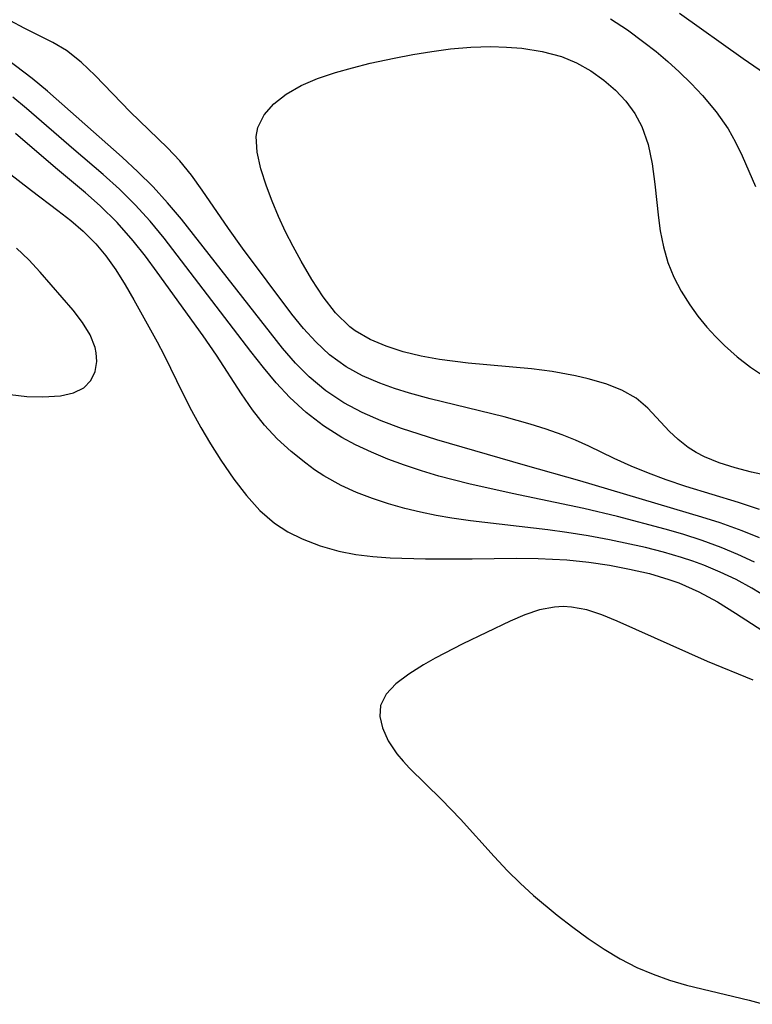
# Model space of a CAD drawing. Header units: metres. Extents: x 1073367 to 1082519, y 1569854 to 1574957.
# Tile 573 of 656: x 1078421 to 1078484, y 1573617 to 1573702. Entities that reach past the tile are written whole.
import ezdxf

# ---------------------------------------------------------------- set-up
doc = ezdxf.new("R2010")
doc.units = ezdxf.units.M
doc.layers.add('CGG_CurvaNivelLidar_v1', color=253, linetype='Continuous', lineweight=30)

msp = doc.modelspace()

# ---------------------------------------------------------------- linework, layer by layer
at = {"layer": 'CGG_CurvaNivelLidar_v1'}
for p, q in [((1078478.1493, 1573702.6475, 69.5), (1078483.649, 1573698.7093, 69.5)), ((1078421.498, 1573701.3481, 69), (1078420.2949, 1573701.9907, 69)), ((1078472.1793, 1573702.1625, 69), (1078473.6533, 1573701.1881, 69)), ((1078423.9799, 1573700.1169, 69), (1078421.498, 1573701.3481, 69)), ((1078473.6533, 1573701.1881, 69), (1078475.0825, 1573700.1466, 69)), ((1078425.1436, 1573699.4207, 69), (1078423.9799, 1573700.1169, 69)), ((1078475.0825, 1573700.1466, 69), (1078476.1342, 1573699.3166, 69)), ((1078422.1919, 1573696.9859, 69.5), (1078418.7377, 1573699.5838, 69.5)), ((1078426.4323, 1573698.4081, 69), (1078425.1436, 1573699.4207, 69)), ((1078453.4772, 1573698.7536, 68.5), (1078455.0996, 1573699.0638, 68.5)), ((1078455.0996, 1573699.0638, 68.5), (1078456.7319, 1573699.3348, 68.5)), ((1078456.7319, 1573699.3348, 68.5), (1078458.3674, 1573699.5509, 68.5)), ((1078458.3674, 1573699.5509, 68.5), (1078460.108, 1573699.7011, 68.5)), ((1078460.108, 1573699.7011, 68.5), (1078461.8349, 1573699.7535, 68.5)), ((1078461.8349, 1573699.7535, 68.5), (1078463.1955, 1573699.7148, 68.5)), ((1078463.1955, 1573699.7148, 68.5), (1078464.5326, 1573699.604, 68.5)), ((1078464.5326, 1573699.604, 68.5), (1078466.2787, 1573699.334, 68.5)), ((1078466.2787, 1573699.334, 68.5), (1078467.9425, 1573698.8855, 68.5)), ((1078476.1342, 1573699.3166, 69), (1078477.1545, 1573698.4555, 69)), ((1078427.639, 1573697.2522, 69), (1078426.4323, 1573698.4081, 69)), ((1078449.8868, 1573697.9283, 68.5), (1078451.4152, 1573698.3072, 68.5)), ((1078451.4152, 1573698.3072, 68.5), (1078453.4772, 1573698.7536, 68.5)), ((1078467.9425, 1573698.8855, 68.5), (1078469.2489, 1573698.3431, 68.5)), ((1078469.2489, 1573698.3431, 68.5), (1078470.4741, 1573697.6621, 68.5)), ((1078477.1545, 1573698.4555, 69), (1078478.139, 1573697.5647, 69)), ((1078483.649, 1573698.7093, 69.5), (1078485.5038, 1573697.4625, 69.5)), ((1078430.6456, 1573694.1221, 69), (1078427.639, 1573697.2522, 69)), ((1078446.865, 1573696.9882, 68.5), (1078448.4061, 1573697.5082, 68.5)), ((1078448.4061, 1573697.5082, 68.5), (1078449.8868, 1573697.9283, 68.5)), ((1078470.4741, 1573697.6621, 68.5), (1078471.6112, 1573696.8629, 68.5)), ((1078478.139, 1573697.5647, 69), (1078479.1713, 1573696.555, 69)), ((1078423.4966, 1573695.9014, 69.5), (1078422.1919, 1573696.9859, 69.5)), ((1078444.156, 1573695.6462, 68.5), (1078445.437, 1573696.3777, 68.5)), ((1078445.437, 1573696.3777, 68.5), (1078446.865, 1573696.9882, 68.5)), ((1078471.6112, 1573696.8629, 68.5), (1078472.6183, 1573695.9885, 68.5)), ((1078479.1713, 1573696.555, 69), (1078480.1493, 1573695.5143, 69)), ((1078429.9578, 1573690.19, 69.5), (1078423.4966, 1573695.9014, 69.5)), ((1078443.0693, 1573694.7997, 68.5), (1078444.156, 1573695.6462, 68.5)), ((1078472.6183, 1573695.9885, 68.5), (1078473.5173, 1573695.0241, 68.5)), ((1078421.677, 1573694.4087, 70), (1078420.5212, 1573695.3696, 70)), ((1078442.228, 1573693.8427, 68.5), (1078443.0693, 1573694.7997, 68.5)), ((1078473.5173, 1573695.0241, 68.5), (1078474.2883, 1573693.973, 68.5)), ((1078480.1493, 1573695.5143, 69), (1078481.3284, 1573694.1095, 69)), ((1078425.7892, 1573690.8417, 70), (1078421.677, 1573694.4087, 70)), ((1078433.8925, 1573690.9883, 69), (1078430.6456, 1573694.1221, 69)), ((1078441.7003, 1573692.7721, 68.5), (1078442.228, 1573693.8427, 68.5)), ((1078474.2883, 1573693.973, 68.5), (1078474.9054, 1573692.8336, 68.5)), ((1078481.3284, 1573694.1095, 69), (1078482.3579, 1573692.6324, 69)), ((1078424.1994, 1573689.2749, 70.5), (1078420.7379, 1573692.2357, 70.5)), ((1078441.5534, 1573691.9694, 68.5), (1078441.7003, 1573692.7721, 68.5)), ((1078474.9054, 1573692.8336, 68.5), (1078475.4418, 1573691.2831, 68.5)), ((1078482.3579, 1573692.6324, 69), (1078482.9997, 1573691.4863, 69)), ((1078416.5638, 1573691.6166, 71), (1078422.1106, 1573687.2996, 71)), ((1078441.6225, 1573690.6249, 68.5), (1078441.5534, 1573691.9694, 68.5)), ((1078475.4418, 1573691.2831, 68.5), (1078475.7925, 1573689.6068, 68.5)), ((1078482.9997, 1573691.4863, 69), (1078483.5671, 1573690.3077, 69)), ((1078428.307, 1573688.7041, 70), (1078425.7892, 1573690.8417, 70)), ((1078434.9418, 1573689.8665, 69), (1078433.8925, 1573690.9883, 69)), ((1078441.9538, 1573689.1885, 68.5), (1078441.6225, 1573690.6249, 68.5)), ((1078431.3297, 1573688.9365, 69.5), (1078429.9578, 1573690.19, 69.5)), ((1078435.9446, 1573688.635, 69), (1078434.9418, 1573689.8665, 69)), ((1078475.7925, 1573689.6068, 68.5), (1078476.027, 1573687.8654, 68.5)), ((1078483.5671, 1573690.3077, 69), (1078484.7401, 1573687.6548, 69)), ((1078426.7925, 1573687.1053, 70.5), (1078424.1994, 1573689.2749, 70.5)), ((1078432.6503, 1573687.6302, 69.5), (1078431.3297, 1573688.9365, 69.5)), ((1078442.4506, 1573687.6763, 68.5), (1078441.9538, 1573689.1885, 68.5)), ((1078429.7335, 1573687.427, 70), (1078428.307, 1573688.7041, 70)), ((1078436.8949, 1573687.3349, 69), (1078435.9446, 1573688.635, 69)), ((1078476.027, 1573687.8654, 68.5), (1078476.3328, 1573684.9562, 68.5)), ((1078422.1106, 1573687.2996, 71), (1078424.4112, 1573685.5816, 71)), ((1078428.0543, 1573685.9922, 70.5), (1078426.7925, 1573687.1053, 70.5)), ((1078431.0979, 1573686.0874, 70), (1078429.7335, 1573687.427, 70)), ((1078433.8969, 1573686.2575, 69.5), (1078432.6503, 1573687.6302, 69.5)), ((1078439.1599, 1573684.0308, 69), (1078436.8949, 1573687.3349, 69)), ((1078442.9348, 1573686.3801, 68.5), (1078442.4506, 1573687.6763, 68.5)), ((1078435.0891, 1573684.8295, 69.5), (1078433.8969, 1573686.2575, 69.5)), ((1078443.4768, 1573685.0622, 68.5), (1078442.9348, 1573686.3801, 68.5)), ((1078424.4112, 1573685.5816, 71), (1078425.53, 1573684.7058, 71)), ((1078429.5445, 1573684.5347, 70.5), (1078428.0543, 1573685.9922, 70.5)), ((1078432.3756, 1573684.6696, 70), (1078431.0979, 1573686.0874, 70)), ((1078425.53, 1573684.7058, 71), (1078426.5995, 1573683.7858, 71)), ((1078430.916, 1573682.9752, 70.5), (1078429.5445, 1573684.5347, 70.5)), ((1078433.587, 1573683.1866, 70), (1078432.3756, 1573684.6696, 70)), ((1078443.8388, 1573673.693, 69.5), (1078435.0891, 1573684.8295, 69.5)), ((1078444.0817, 1573683.7445, 68.5), (1078443.4768, 1573685.0622, 68.5)), ((1078476.3328, 1573684.9562, 68.5), (1078476.4861, 1573683.8255, 68.5)), ((1078426.5995, 1573683.7858, 71), (1078427.6774, 1573682.7089, 71)), ((1078440.3708, 1573682.3329, 69), (1078439.1599, 1573684.0308, 69)), ((1078444.7409, 1573682.4646, 68.5), (1078444.0817, 1573683.7445, 68.5)), ((1078476.4861, 1573683.8255, 68.5), (1078476.7594, 1573682.4319, 68.5)), ((1078431.9727, 1573681.6291, 70.5), (1078430.916, 1573682.9752, 70.5)), ((1078441.0997, 1573673.4018, 70), (1078433.587, 1573683.1866, 70)), ((1078421.8831, 1573681.3144, 71.5), (1078420.8218, 1573682.3263, 71.5)), ((1078427.6774, 1573682.7089, 71), (1078428.5557, 1573681.6569, 71)), ((1078444.6447, 1573676.6263, 69), (1078440.3708, 1573682.3329, 69)), ((1078445.4398, 1573681.202, 68.5), (1078444.7409, 1573682.4646, 68.5)), ((1078476.7594, 1573682.4319, 68.5), (1078477.1536, 1573681.077, 68.5)), ((1078422.8657, 1573680.2486, 71.5), (1078421.8831, 1573681.3144, 71.5)), ((1078428.5557, 1573681.6569, 71), (1078429.4193, 1573680.4423, 71)), ((1078432.993, 1573680.2475, 70.5), (1078431.9727, 1573681.6291, 70.5)), ((1078446.3608, 1573679.6195, 68.5), (1078445.4398, 1573681.202, 68.5)), ((1078477.1536, 1573681.077, 68.5), (1078477.673, 1573679.8132, 68.5)), ((1078425.7164, 1573676.9644, 71.5), (1078422.8657, 1573680.2486, 71.5)), ((1078429.4193, 1573680.4423, 71), (1078430.2188, 1573679.169, 71)), ((1078436.9637, 1573674.7572, 70.5), (1078432.993, 1573680.2475, 70.5)), ((1078447.3372, 1573678.1095, 68.5), (1078446.3608, 1573679.6195, 68.5)), ((1078477.673, 1573679.8132, 68.5), (1078478.3108, 1573678.5979, 68.5)), ((1078430.2188, 1573679.169, 71), (1078430.9796, 1573677.8571, 71)), ((1078478.3108, 1573678.5979, 68.5), (1078479.0447, 1573677.4277, 68.5)), ((1078430.9796, 1573677.8571, 71), (1078432.9802, 1573674.2415, 71)), ((1078448.4129, 1573676.7274, 68.5), (1078447.3372, 1573678.1095, 68.5)), ((1078426.5362, 1573675.9116, 71.5), (1078425.7164, 1573676.9644, 71.5)), ((1078479.0447, 1573677.4277, 68.5), (1078479.7515, 1573676.4427, 68.5)), ((1078445.6434, 1573675.3873, 69), (1078444.6447, 1573676.6263, 69)), ((1078449.6425, 1573675.5392, 68.5), (1078448.4129, 1573676.7274, 68.5)), ((1078479.7515, 1573676.4427, 68.5), (1078480.5177, 1573675.4986, 68.5)), ((1078427.1946, 1573674.8384, 71.5), (1078426.5362, 1573675.9116, 71.5)), ((1078446.6951, 1573674.2208, 69), (1078445.6434, 1573675.3873, 69)), ((1078450.1228, 1573675.1809, 68.5), (1078449.6425, 1573675.5392, 68.5)), ((1078451.3978, 1573674.4359, 68.5), (1078450.1228, 1573675.1809, 68.5)), ((1078480.5177, 1573675.4986, 68.5), (1078481.2629, 1573674.6842, 68.5)), ((1078427.6195, 1573673.7435, 71.5), (1078427.1946, 1573674.8384, 71.5)), ((1078438.1177, 1573673.0718, 70.5), (1078436.9637, 1573674.7572, 70.5)), ((1078452.7894, 1573673.8459, 68.5), (1078451.3978, 1573674.4359, 68.5)), ((1078481.2629, 1573674.6842, 68.5), (1078482.0497, 1573673.9078, 68.5)), ((1078427.7201, 1573673.2834, 71.5), (1078427.6195, 1573673.7435, 71.5)), ((1078432.9802, 1573674.2415, 71), (1078433.5838, 1573673.0828, 71)), ((1078442.1733, 1573672.0181, 70), (1078441.0997, 1573673.4018, 70)), ((1078444.9545, 1573672.3985, 69.5), (1078443.8388, 1573673.693, 69.5)), ((1078447.8853, 1573673.1124, 69), (1078446.6951, 1573674.2208, 69)), ((1078454.2682, 1573673.3774, 68.5), (1078452.7894, 1573673.8459, 68.5)), ((1078482.0497, 1573673.9078, 68.5), (1078483.1447, 1573672.9379, 68.5)), ((1078427.7696, 1573672.5416, 71.5), (1078427.7201, 1573673.2834, 71.5)), ((1078433.5838, 1573673.0828, 71), (1078435.1974, 1573669.7596, 71)), ((1078440.2682, 1573669.7344, 70.5), (1078438.1177, 1573673.0718, 70.5)), ((1078449.3374, 1573672.0631, 69), (1078447.8853, 1573673.1124, 69)), ((1078455.8104, 1573673.0043, 68.5), (1078454.2682, 1573673.3774, 68.5)), ((1078457.3968, 1573672.7068, 68.5), (1078455.8104, 1573673.0043, 68.5)), ((1078459.8681, 1573672.3725, 68.5), (1078457.3968, 1573672.7068, 68.5)), ((1078483.1447, 1573672.9379, 68.5), (1078484.299, 1573672.0453, 68.5)), ((1078427.6196, 1573671.6617, 71.5), (1078427.7696, 1573672.5416, 71.5)), ((1078443.2841, 1573670.6794, 70), (1078442.1733, 1573672.0181, 70)), ((1078446.1435, 1573671.193, 69.5), (1078444.9545, 1573672.3985, 69.5)), ((1078450.745, 1573671.2957, 69), (1078449.3374, 1573672.0631, 69)), ((1078465.3609, 1573671.8991, 68.5), (1078459.8681, 1573672.3725, 68.5)), ((1078467.134, 1573671.6807, 68.5), (1078465.3609, 1573671.8991, 68.5)), ((1078484.299, 1573672.0453, 68.5), (1078485.5158, 1573671.2482, 68.5)), ((1078426.6392, 1573670.268, 71.5), (1078427.2416, 1573670.8872, 71.5)), ((1078427.2416, 1573670.8872, 71.5), (1078427.6196, 1573671.6617, 71.5)), ((1078447.5729, 1573669.9985, 69.5), (1078446.1435, 1573671.193, 69.5)), ((1078452.2378, 1573670.6571, 69), (1078450.745, 1573671.2957, 69)), ((1078469.1542, 1573671.2988, 68.5), (1078467.134, 1573671.6807, 68.5)), ((1078470.2572, 1573671.0296, 68.5), (1078469.1542, 1573671.2988, 68.5)), ((1078471.7787, 1573670.5888, 68.5), (1078470.2572, 1573671.0296, 68.5)), ((1078425.7409, 1573669.8172, 71.5), (1078426.6392, 1573670.268, 71.5)), ((1078444.4592, 1573669.4132, 70), (1078443.2841, 1573670.6794, 70)), ((1078449.1206, 1573668.9644, 69.5), (1078447.5729, 1573669.9985, 69.5)), ((1078453.5051, 1573670.2084, 69), (1078452.2378, 1573670.6571, 69)), ((1078454.8042, 1573669.8062, 69), (1078453.5051, 1573670.2084, 69)), ((1078473.1787, 1573670.0497, 68.5), (1078471.7787, 1573670.5888, 68.5)), ((1078474.4132, 1573669.3546, 68.5), (1078473.1787, 1573670.0497, 68.5)), ((1078420.2778, 1573669.668, 71.5), (1078421.7339, 1573669.5195, 71.5)), ((1078421.7339, 1573669.5195, 71.5), (1078423.1148, 1573669.4671, 71.5)), ((1078423.1148, 1573669.4671, 71.5), (1078424.6351, 1573669.5646, 71.5)), ((1078424.6351, 1573669.5646, 71.5), (1078425.7409, 1573669.8172, 71.5)), ((1078435.1974, 1573669.7596, 71), (1078435.9629, 1573668.2818, 71)), ((1078441.226, 1573668.3433, 70.5), (1078440.2682, 1573669.7344, 70.5)), ((1078445.8616, 1573668.1273, 70), (1078444.4592, 1573669.4132, 70)), ((1078456.6093, 1573669.3065, 69), (1078454.8042, 1573669.8062, 69)), ((1078462.9957, 1573667.7421, 69), (1078456.6093, 1573669.3065, 69)), ((1078475.4264, 1573668.4984, 68.5), (1078474.4132, 1573669.3546, 68.5)), ((1078442.2583, 1573667.0266, 70.5), (1078441.226, 1573668.3433, 70.5)), ((1078450.7073, 1573668.1281, 69.5), (1078449.1206, 1573668.9644, 69.5)), ((1078477.2738, 1573666.5218, 68.5), (1078475.4264, 1573668.4984, 68.5)), ((1078435.9629, 1573668.2818, 71), (1078436.7703, 1573666.828, 71)), ((1078447.3667, 1573666.9693, 70), (1078445.8616, 1573668.1273, 70)), ((1078452.3712, 1573667.4059, 69.5), (1078450.7073, 1573668.1281, 69.5)), ((1078465.2512, 1573667.1131, 69), (1078462.9957, 1573667.7421, 69)), ((1078436.7703, 1573666.828, 71), (1078437.6141, 1573665.4033, 71)), ((1078443.3676, 1573665.8405, 70.5), (1078442.2583, 1573667.0266, 70.5)), ((1078448.9686, 1573665.9489, 70), (1078447.3667, 1573666.9693, 70)), ((1078454.1163, 1573666.7501, 69.5), (1078452.3712, 1573667.4059, 69.5)), ((1078457.1587, 1573665.7635, 69.5), (1078454.1163, 1573666.7501, 69.5)), ((1078466.6404, 1573666.6744, 69), (1078465.2512, 1573667.1131, 69)), ((1078468.0034, 1573666.1889, 69), (1078466.6404, 1573666.6744, 69)), ((1078444.5659, 1573664.7454, 70.5), (1078443.3676, 1573665.8405, 70.5)), ((1078450.1532, 1573665.3184, 70), (1078448.9686, 1573665.9489, 70)), ((1078464.8379, 1573663.5428, 69.5), (1078457.1587, 1573665.7635, 69.5)), ((1078469.1673, 1573665.7197, 69), (1078468.0034, 1573666.1889, 69)), ((1078478.0529, 1573665.7833, 68.5), (1078477.2738, 1573666.5218, 68.5)), ((1078478.9145, 1573665.1085, 68.5), (1078478.0529, 1573665.7833, 68.5)), ((1078437.6141, 1573665.4033, 71), (1078438.4907, 1573664.0154, 71)), ((1078451.5297, 1573664.6799, 70), (1078450.1532, 1573665.3184, 70)), ((1078470.305, 1573665.2114, 69), (1078469.1673, 1573665.7197, 69)), ((1078472.5107, 1573664.1456, 69), (1078470.305, 1573665.2114, 69)), ((1078479.6089, 1573664.6696, 68.5), (1078478.9145, 1573665.1085, 68.5)), ((1078445.8342, 1573663.7322, 70.5), (1078444.5659, 1573664.7454, 70.5)), ((1078452.943, 1573664.1001, 70), (1078451.5297, 1573664.6799, 70)), ((1078454.3848, 1573663.5678, 70), (1078452.943, 1573664.1001, 70)), ((1078473.9755, 1573663.4866, 69), (1078472.5107, 1573664.1456, 69)), ((1078480.3071, 1573664.3029, 68.5), (1078479.6089, 1573664.6696, 68.5)), ((1078481.5972, 1573663.7653, 68.5), (1078480.3071, 1573664.3029, 68.5)), ((1078438.4907, 1573664.0154, 71), (1078439.6244, 1573662.3613, 71)), ((1078446.6084, 1573663.174, 70.5), (1078445.8342, 1573663.7322, 70.5)), ((1078455.8493, 1573663.0764, 70), (1078454.3848, 1573663.5678, 70)), ((1078469.5257, 1573662.2244, 69.5), (1078464.8379, 1573663.5428, 69.5)), ((1078475.4752, 1573662.8736, 69), (1078473.9755, 1573663.4866, 69)), ((1078482.9645, 1573663.3266, 68.5), (1078481.5972, 1573663.7653, 68.5)), ((1078484.3819, 1573662.9607, 68.5), (1078482.9645, 1573663.3266, 68.5)), ((1078439.6244, 1573662.3613, 71), (1078440.7033, 1573660.9462, 71)), ((1078447.4071, 1573662.6508, 70.5), (1078446.6084, 1573663.174, 70.5)), ((1078448.8994, 1573661.8226, 70.5), (1078447.4071, 1573662.6508, 70.5)), ((1078457.3341, 1573662.629, 70), (1078455.8493, 1573663.0764, 70)), ((1078459.9354, 1573661.9587, 70), (1078457.3341, 1573662.629, 70)), ((1078477.0035, 1573662.3062, 69), (1078475.4752, 1573662.8736, 69)), ((1078487.2686, 1573662.3613, 68.5), (1078484.3819, 1573662.9607, 68.5)), ((1078450.2342, 1573661.2157, 70.5), (1078448.8994, 1573661.8226, 70.5)), ((1078463.6911, 1573661.1082, 70), (1078459.9354, 1573661.9587, 70)), ((1078480.0938, 1573659.0886, 69.5), (1078469.5257, 1573662.2244, 69.5)), ((1078478.7019, 1573661.7345, 69), (1078477.0035, 1573662.3062, 69)), ((1078483.268, 1573660.333, 69), (1078478.7019, 1573661.7345, 69)), ((1078440.7033, 1573660.9462, 71), (1078441.8614, 1573659.6558, 71)), ((1078451.6132, 1573660.6826, 70.5), (1078450.2342, 1573661.2157, 70.5)), ((1078452.9982, 1573660.2186, 70.5), (1078451.6132, 1573660.6826, 70.5)), ((1078469.8802, 1573659.8157, 70), (1078463.6911, 1573661.1082, 70)), ((1078454.4121, 1573659.8146, 70.5), (1078452.9982, 1573660.2186, 70.5)), ((1078455.751, 1573659.4963, 70.5), (1078454.4121, 1573659.8146, 70.5)), ((1078472.7839, 1573659.1255, 70), (1078469.8802, 1573659.8157, 70)), ((1078485.0861, 1573659.7248, 69), (1078483.268, 1573660.333, 69)), ((1078441.8614, 1573659.6558, 71), (1078443.1427, 1573658.5467, 71)), ((1078457.1084, 1573659.2257, 70.5), (1078455.751, 1573659.4963, 70.5)), ((1078458.4802, 1573658.9939, 70.5), (1078457.1084, 1573659.2257, 70.5)), ((1078460.0949, 1573658.762, 70.5), (1078458.4802, 1573658.9939, 70.5)), ((1078476.9076, 1573658.0379, 70), (1078472.7839, 1573659.1255, 70)), ((1078481.6633, 1573658.5792, 69.5), (1078480.0938, 1573659.0886, 69.5)), ((1078443.1427, 1573658.5467, 71), (1078444.2958, 1573657.8154, 71)), ((1078466.7771, 1573657.9749, 70.5), (1078460.0949, 1573658.762, 70.5)), ((1078483.5726, 1573657.8909, 69.5), (1078481.6633, 1573658.5792, 69.5)), ((1078444.2958, 1573657.8154, 71), (1078445.5375, 1573657.2071, 71)), ((1078468.4067, 1573657.7526, 70.5), (1078466.7771, 1573657.9749, 70.5)), ((1078470.2612, 1573657.4526, 70.5), (1078468.4067, 1573657.7526, 70.5)), ((1078472.1053, 1573657.1126, 70.5), (1078470.2612, 1573657.4526, 70.5)), ((1078478.4321, 1573657.5915, 70), (1078476.9076, 1573658.0379, 70)), ((1078480.1034, 1573657.0544, 70), (1078478.4321, 1573657.5915, 70)), ((1078485.0689, 1573657.277, 69.5), (1078483.5726, 1573657.8909, 69.5)), ((1078445.5375, 1573657.2071, 71), (1078447.0826, 1573656.611, 71)), ((1078447.0826, 1573656.611, 71), (1078448.7029, 1573656.145, 71)), ((1078475.2108, 1573656.452, 70.5), (1078472.1053, 1573657.1126, 70.5)), ((1078476.7854, 1573656.05, 70.5), (1078475.2108, 1573656.452, 70.5)), ((1078481.747, 1573656.4572, 70), (1078480.1034, 1573657.0544, 70)), ((1078483.2111, 1573655.8487, 70), (1078481.747, 1573656.4572, 70)), ((1078448.7029, 1573656.145, 71), (1078450.1621, 1573655.8565, 71)), ((1078450.1621, 1573655.8565, 71), (1078451.6345, 1573655.6743, 71)), ((1078451.6345, 1573655.6743, 71), (1078453.1351, 1573655.5684, 71)), ((1078453.1351, 1573655.5684, 71), (1078456.1934, 1573655.4872, 71)), ((1078460.2318, 1573655.4797, 71), (1078464.0278, 1573655.5306, 71)), ((1078464.0278, 1573655.5306, 71), (1078465.9215, 1573655.5121, 71)), ((1078478.3385, 1573655.5933, 70.5), (1078476.7854, 1573656.05, 70.5)), ((1078479.3045, 1573655.2729, 70.5), (1078478.3385, 1573655.5933, 70.5)), ((1078484.6436, 1573655.1783, 70), (1078483.2111, 1573655.8487, 70)), ((1078456.1934, 1573655.4872, 71), (1078460.2318, 1573655.4797, 71)), ((1078465.9215, 1573655.5121, 71), (1078468.4249, 1573655.3742, 71)), ((1078468.4249, 1573655.3742, 71), (1078470.317, 1573655.1713, 71)), ((1078470.317, 1573655.1713, 71), (1078472.0887, 1573654.915, 71)), ((1078472.0887, 1573654.915, 71), (1078473.8395, 1573654.5928, 71)), ((1078480.258, 1573654.9237, 70.5), (1078479.3045, 1573655.2729, 70.5)), ((1078481.6778, 1573654.3335, 70.5), (1078480.258, 1573654.9237, 70.5)), ((1078473.8395, 1573654.5928, 71), (1078475.5611, 1573654.1917, 71)), ((1078475.5611, 1573654.1917, 71), (1078477.2429, 1573653.6924, 71)), ((1078483.063, 1573653.6734, 70.5), (1078481.6778, 1573654.3335, 70.5)), ((1078477.2429, 1573653.6924, 71), (1078478.099, 1573653.3851, 71)), ((1078478.099, 1573653.3851, 71), (1078479.8173, 1573652.6335, 71)), ((1078484.4109, 1573652.9451, 70.5), (1078483.063, 1573653.6734, 70.5)), ((1078479.8173, 1573652.6335, 71), (1078481.4357, 1573651.7519, 71)), ((1078486.5763, 1573651.5993, 70.5), (1078484.4109, 1573652.9451, 70.5)), ((1078467.3434, 1573651.3033, 71.5), (1078466.0623, 1573651.0546, 71.5)), ((1078468.1036, 1573651.3451, 71.5), (1078467.3434, 1573651.3033, 71.5)), ((1078468.8173, 1573651.3078, 71.5), (1078468.1036, 1573651.3451, 71.5)), ((1078470.1374, 1573651.0569, 71.5), (1078468.8173, 1573651.3078, 71.5)), ((1078481.4357, 1573651.7519, 71), (1078483.0087, 1573650.7785, 71)), ((1078464.7837, 1573650.6326, 71.5), (1078463.4995, 1573650.0935, 71.5)), ((1078466.0623, 1573651.0546, 71.5), (1078464.7837, 1573650.6326, 71.5)), ((1078471.4537, 1573650.6273, 71.5), (1078470.1374, 1573651.0569, 71.5)), ((1078472.7781, 1573650.0837, 71.5), (1078471.4537, 1573650.6273, 71.5)), ((1078483.0087, 1573650.7785, 71), (1078485.763, 1573648.9815, 71)), ((1078463.4995, 1573650.0935, 71.5), (1078459.4342, 1573648.1322, 71.5)), ((1078480.5879, 1573646.591, 71.5), (1078472.7781, 1573650.0837, 71.5)), ((1078459.4342, 1573648.1322, 71.5), (1078457.023, 1573646.8773, 71.5)), ((1078456.0208, 1573646.312, 71.5), (1078454.7401, 1573645.5091, 71.5)), ((1078457.023, 1573646.8773, 71.5), (1078456.0208, 1573646.312, 71.5)), ((1078484.5301, 1573644.991, 71.5), (1078480.5879, 1573646.591, 71.5)), ((1078454.7401, 1573645.5091, 71.5), (1078453.6413, 1573644.6699, 71.5)), ((1078453.6413, 1573644.6699, 71.5), (1078452.8001, 1573643.7752, 71.5)), ((1078452.8001, 1573643.7752, 71.5), (1078452.3118, 1573642.8009, 71.5)), ((1078452.3118, 1573642.8009, 71.5), (1078452.2403, 1573641.8564, 71.5)), ((1078452.2403, 1573641.8564, 71.5), (1078452.4648, 1573640.8549, 71.5)), ((1078452.4648, 1573640.8549, 71.5), (1078452.9775, 1573639.7349, 71.5)), ((1078452.9775, 1573639.7349, 71.5), (1078453.7259, 1573638.6166, 71.5)), ((1078453.7259, 1573638.6166, 71.5), (1078454.2477, 1573637.9889, 71.5)), ((1078454.2477, 1573637.9889, 71.5), (1078454.8228, 1573637.3664, 71.5)), ((1078454.8228, 1573637.3664, 71.5), (1078457.5901, 1573634.6563, 71.5)), ((1078457.5901, 1573634.6563, 71.5), (1078459.2272, 1573632.9823, 71.5)), ((1078459.2272, 1573632.9823, 71.5), (1078462.126, 1573629.7519, 71.5)), ((1078462.126, 1573629.7519, 71.5), (1078463.2779, 1573628.5142, 71.5)), ((1078463.2779, 1573628.5142, 71.5), (1078464.3835, 1573627.4269, 71.5)), ((1078464.3835, 1573627.4269, 71.5), (1078465.5352, 1573626.3812, 71.5)), ((1078465.5352, 1573626.3812, 71.5), (1078467.5719, 1573624.6812, 71.5)), ((1078467.5719, 1573624.6812, 71.5), (1078468.9302, 1573623.632, 71.5)), ((1078468.9302, 1573623.632, 71.5), (1078470.2663, 1573622.6607, 71.5)), ((1078470.2663, 1573622.6607, 71.5), (1078471.63, 1573621.744, 71.5)), ((1078471.63, 1573621.744, 71.5), (1078473.0288, 1573620.9008, 71.5)), ((1078473.0288, 1573620.9008, 71.5), (1078474.4725, 1573620.1546, 71.5)), ((1078474.4725, 1573620.1546, 71.5), (1078475.8656, 1573619.5634, 71.5)), ((1078475.8656, 1573619.5634, 71.5), (1078477.2953, 1573619.0616, 71.5)), ((1078477.2953, 1573619.0616, 71.5), (1078478.7499, 1573618.6332, 71.5)), ((1078478.7499, 1573618.6332, 71.5), (1078484.1815, 1573617.3251, 71.5)), ((1078484.1815, 1573617.3251, 71.5), (1078485.4377, 1573616.9668, 71.5))]:
    msp.add_line(p, q, dxfattribs=at)

doc.saveas('drawing.dxf')
